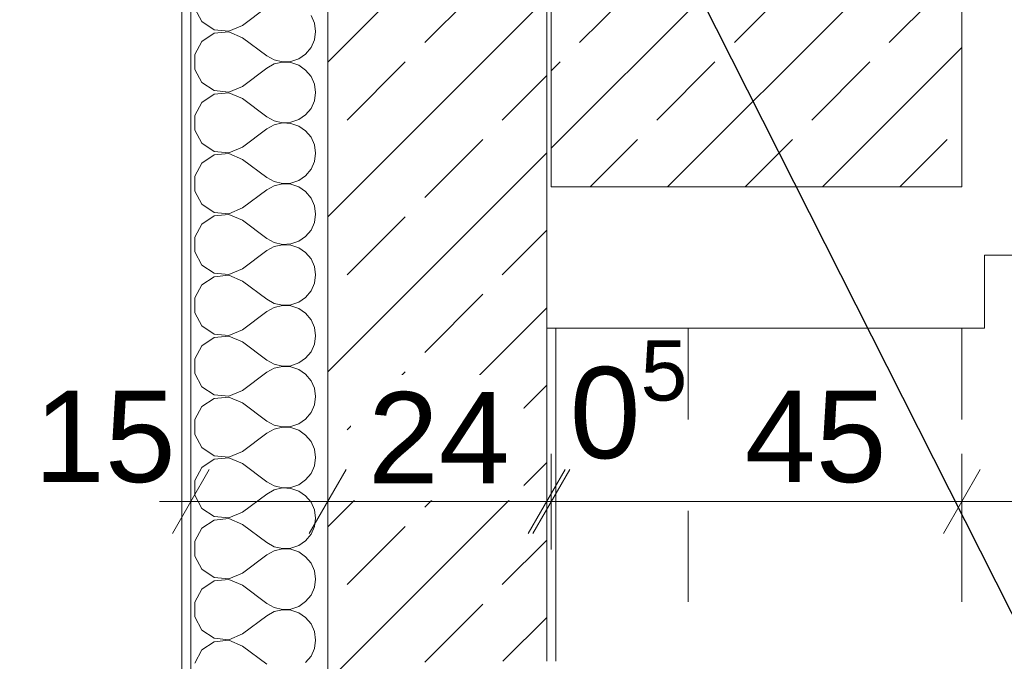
# Model space of a CAD drawing. Header units: metres. Extents: x -4 to 100, y -11 to 17.
# Tile 421 of 656: x 43.552 to 44.632, y -0.89 to -0.187. Entities that reach past the tile are written whole.
import ezdxf

# ---------------------------------------------------------------- set-up
doc = ezdxf.new("R2010")
doc.units = ezdxf.units.M
doc.header["$MEASUREMENT"] = 0
for name, pattern in [('Strichlinie doppelt', [0.546806, 0.264583, -0.105833, 0.070556, -0.105833]), ('Untersicht', [0.1, 0.075, -0.025]), ('Wipeout_Contour', [1, 0, -1])]:
    doc.linetypes.add(name, pattern=pattern)
for name, color, linetype in [('152 - Bemaßung_ Beschriftung.Ausbau', 7, 'Continuous'), ('301 - Elemente.Linie', 7, 'Continuous'), ('451 - Universal.Achsen Raster', 7, 'Continuous'), ('603 - Struktur.Bodenplatte_ Decke Roh', 7, 'Continuous'), ('604 - Struktur.Wand Aussen', 7, 'Continuous'), ('605 - Struktur.Wand Innen', 7, 'Continuous'), ('607 - Struktur.Stütze', 7, 'Continuous'), ('Neubau_152 - Bemaßung_ Beschriftung.Ausbau', 7, 'Continuous')]:
    doc.layers.add(name, color=color, linetype=linetype)
doc.styles.add('ERSTELLTER_STIL_2', font='txt')
doc.dimstyles.new('ERSTELLTER_STIL__3', dxfattribs={"dimtxt": 0.1, "dimasz": 0.0532, "dimexe": 0.18, "dimexo": 0.0625, "dimgap": 0, "dimtad": 1, "dimzin": 0, "dimdsep": 46, "dimtxsty": 'ERSTELLTER_STIL_2', "dimblk": 'ARROWHEAD_2', "dimblk1": 'ARROWHEAD_2', "dimblk2": 'ARROWHEAD_2', "dimcen": 0.09, "dimse1": 1, "dimse2": 1, "dimclrd": 7, "dimclre": 7, "dimclrt": 7, "dimazin": 0, "dimtfac": 1, "dimtdec": 4, "dimtmove": 0, "dimatfit": 3, "dimfxl": 1, "dimtolj": 1, "dimtzin": 0, "dimarcsym": 0})
doc.dimstyles.new('ERSTELLTER_STIL__5', dxfattribs={"dimtxt": 0.1, "dimasz": 0.0532, "dimexe": 0.18, "dimexo": 0.0625, "dimgap": 0, "dimtad": 1, "dimtih": 1, "dimtoh": 1, "dimzin": 0, "dimdsep": 46, "dimtxsty": 'ERSTELLTER_STIL_2', "dimblk": 'ARROWHEAD_2', "dimblk1": 'ARROWHEAD_2', "dimblk2": 'ARROWHEAD_2', "dimcen": 0.09, "dimse1": 1, "dimse2": 1, "dimclrd": 7, "dimclre": 7, "dimclrt": 7, "dimazin": 0, "dimtfac": 1, "dimtdec": 4, "dimtmove": 0, "dimatfit": 3, "dimfxl": 1, "dimtolj": 1, "dimtzin": 0, "dimarcsym": 0})
doc.dimstyles.new('ERSTELLTER_STIL__6', dxfattribs={"dimtxt": 0.1, "dimasz": 0.0532, "dimexe": 0.18, "dimexo": 0.0625, "dimgap": 0, "dimtad": 1, "dimtih": 1, "dimtoh": 1, "dimzin": 0, "dimdsep": 46, "dimtxsty": 'ERSTELLTER_STIL_2', "dimblk": 'ARROWHEAD_2', "dimblk1": 'ARROWHEAD_2', "dimblk2": 'ARROWHEAD_2', "dimcen": 0.09, "dimse1": 1, "dimse2": 1, "dimclrd": 7, "dimclre": 7, "dimclrt": 7, "dimazin": 0, "dimtfac": 1, "dimtdec": 4, "dimtmove": 2, "dimatfit": 3, "dimfxl": 1, "dimtolj": 1, "dimtzin": 0, "dimarcsym": 0})
doc.dimstyles.new('ERSTELLTER_STIL__9', dxfattribs={"dimtxt": 0.18, "dimasz": 0.02736, "dimexe": 0.18, "dimexo": 0.0625, "dimgap": 0, "dimtad": 0, "dimtih": 1, "dimtoh": 1, "dimdec": 4, "dimzin": 0, "dimdsep": 46, "dimcen": 0.09, "dimadec": 0, "dimazin": 0, "dimtfac": 1, "dimtdec": 4, "dimtmove": 0, "dimatfit": 3, "dimldrblk": 'ARROWHEAD_11', "dimfxl": 1, "dimtolj": 1, "dimtzin": 0, "dimarcsym": 0})
pattern_1 = [(45, (0, 0), (-0.0848528, 0.0848528), []), (45, (-0.04243, 0.04243), (-0.0848528, 0.0848528), [0.09, -0.03])]

# ---------------------------------------------------------------- blocks, each defined once
blk = doc.blocks.new('*X165')
at = {"layer": '604 - Struktur.Wand Aussen', "color": 7, "linetype": 'Continuous', "lineweight": 5}
for p, q in [((43.7443, -0.1748), (43.752, -0.1891)), ((43.7967, -0.1933), (43.8233, -0.1733)), ((43.8754, -0.1909), (43.8717, -0.1825)), ((43.752, -0.1891), (43.7655, -0.1981)), ((43.7817, -0.1996), (43.7967, -0.1933)), ((43.8767, -0.2), (43.8754, -0.1909)), ((43.7655, -0.2019), (43.752, -0.2109)), ((43.7655, -0.1981), (43.7817, -0.1996)), ((43.7817, -0.2004), (43.7655, -0.2019)), ((43.7967, -0.2067), (43.7817, -0.2004)), ((43.8754, -0.2091), (43.8767, -0.2)), ((43.752, -0.2109), (43.7443, -0.2252)), ((43.7967, -0.2067), (43.8233, -0.2267)), ((43.8717, -0.2175), (43.8754, -0.2091)), ((43.7443, -0.2252), (43.7443, -0.2414)), ((43.8582, -0.2298), (43.8658, -0.2246)), ((43.8658, -0.2246), (43.8717, -0.2175)), ((43.8233, -0.2267), (43.8314, -0.2311)), ((43.8314, -0.2355), (43.8233, -0.24)), ((43.8314, -0.2311), (43.8403, -0.2332)), ((43.8403, -0.2335), (43.8314, -0.2355)), ((43.8403, -0.2332), (43.8495, -0.2327)), ((43.8495, -0.2339), (43.8403, -0.2335)), ((43.8495, -0.2327), (43.8582, -0.2298)), ((43.8582, -0.2368), (43.8495, -0.2339)), ((43.8658, -0.2421), (43.8582, -0.2368)), ((43.7443, -0.2414), (43.752, -0.2558)), ((43.7967, -0.26), (43.8233, -0.24)), ((43.8717, -0.2491), (43.8658, -0.2421)), ((43.752, -0.2558), (43.7655, -0.2647)), ((43.8754, -0.2575), (43.8717, -0.2491)), ((43.8767, -0.2667), (43.8754, -0.2575)), ((43.7655, -0.2686), (43.752, -0.2776)), ((43.7655, -0.2647), (43.7817, -0.2663)), ((43.7817, -0.267), (43.7655, -0.2686)), ((43.7817, -0.2663), (43.7967, -0.26)), ((43.7967, -0.2733), (43.7817, -0.267)), ((43.8754, -0.2758), (43.8767, -0.2667)), ((43.752, -0.2776), (43.7443, -0.2919)), ((43.7967, -0.2733), (43.8233, -0.2933)), ((43.8717, -0.2842), (43.8754, -0.2758)), ((43.8582, -0.2965), (43.8658, -0.2913)), ((43.8658, -0.2913), (43.8717, -0.2842)), ((43.7443, -0.2919), (43.7443, -0.3081)), ((43.8233, -0.2933), (43.8314, -0.2978)), ((43.8314, -0.2978), (43.8403, -0.2999)), ((43.8403, -0.3001), (43.8314, -0.3022)), ((43.8403, -0.2999), (43.8495, -0.2994)), ((43.8495, -0.3006), (43.8403, -0.3001)), ((43.8495, -0.2994), (43.8582, -0.2965)), ((43.8582, -0.3035), (43.8495, -0.3006)), ((43.7443, -0.3081), (43.752, -0.3224)), ((43.7967, -0.3267), (43.8233, -0.3067)), ((43.8314, -0.3022), (43.8233, -0.3067)), ((43.8658, -0.3087), (43.8582, -0.3035)), ((43.8717, -0.3158), (43.8658, -0.3087)), ((43.752, -0.3224), (43.7655, -0.3314)), ((43.8754, -0.3242), (43.8717, -0.3158)), ((43.7655, -0.3314), (43.7817, -0.3329)), ((43.7817, -0.3337), (43.7655, -0.3352)), ((43.7817, -0.3329), (43.7967, -0.3267)), ((43.7967, -0.34), (43.7817, -0.3337)), ((43.8767, -0.3333), (43.8754, -0.3242)), ((43.8754, -0.3424), (43.8767, -0.3333)), ((43.752, -0.3442), (43.7443, -0.3585)), ((43.7655, -0.3352), (43.752, -0.3442)), ((43.7967, -0.34), (43.8233, -0.36)), ((43.8717, -0.3508), (43.8754, -0.3424)), ((43.8658, -0.3579), (43.8717, -0.3508)), ((43.7443, -0.3585), (43.7443, -0.3748)), ((43.8233, -0.36), (43.8314, -0.3644)), ((43.8314, -0.3644), (43.8403, -0.3665)), ((43.8403, -0.3668), (43.8314, -0.3689)), ((43.8403, -0.3665), (43.8495, -0.3661)), ((43.8495, -0.3672), (43.8403, -0.3668)), ((43.8495, -0.3661), (43.8582, -0.3631)), ((43.8582, -0.3631), (43.8658, -0.3579)), ((43.7443, -0.3748), (43.752, -0.3891)), ((43.7967, -0.3933), (43.8233, -0.3733)), ((43.8314, -0.3689), (43.8233, -0.3733)), ((43.8582, -0.3702), (43.8495, -0.3672)), ((43.8658, -0.3754), (43.8582, -0.3702)), ((43.8717, -0.3825), (43.8658, -0.3754)), ((43.8754, -0.3909), (43.8717, -0.3825)), ((43.752, -0.3891), (43.7655, -0.3981)), ((43.7655, -0.3981), (43.7817, -0.3996)), ((43.7817, -0.3996), (43.7967, -0.3933)), ((43.8767, -0.4), (43.8754, -0.3909)), ((43.7655, -0.4019), (43.752, -0.4109)), ((43.7817, -0.4004), (43.7655, -0.4019)), ((43.7967, -0.4067), (43.7817, -0.4004)), ((43.7967, -0.4067), (43.8233, -0.4267)), ((43.8717, -0.4175), (43.8754, -0.4091)), ((43.8754, -0.4091), (43.8767, -0.4)), ((43.752, -0.4109), (43.7443, -0.4252)), ((43.8658, -0.4246), (43.8717, -0.4175)), ((43.7443, -0.4252), (43.7443, -0.4414)), ((43.8233, -0.4267), (43.8314, -0.4311)), ((43.8314, -0.4311), (43.8403, -0.4332)), ((43.8495, -0.4327), (43.8582, -0.4298)), ((43.8582, -0.4298), (43.8658, -0.4246)), ((43.7443, -0.4414), (43.752, -0.4558)), ((43.7967, -0.46), (43.8233, -0.44)), ((43.8314, -0.4355), (43.8233, -0.44)), ((43.8403, -0.4335), (43.8314, -0.4355)), ((43.8403, -0.4332), (43.8495, -0.4327)), ((43.8495, -0.4339), (43.8403, -0.4335)), ((43.8582, -0.4368), (43.8495, -0.4339)), ((43.8658, -0.4421), (43.8582, -0.4368)), ((43.8717, -0.4491), (43.8658, -0.4421)), ((43.8754, -0.4575), (43.8717, -0.4491)), ((43.752, -0.4558), (43.7655, -0.4647)), ((43.7817, -0.4663), (43.7967, -0.46)), ((43.8767, -0.4667), (43.8754, -0.4575)), ((43.7655, -0.4686), (43.752, -0.4776)), ((43.7655, -0.4647), (43.7817, -0.4663)), ((43.7817, -0.467), (43.7655, -0.4686)), ((43.7967, -0.4733), (43.7817, -0.467)), ((43.7967, -0.4733), (43.8233, -0.4933)), ((43.8754, -0.4758), (43.8767, -0.4667)), ((43.752, -0.4776), (43.7443, -0.4919)), ((43.8658, -0.4913), (43.8717, -0.4842)), ((43.8717, -0.4842), (43.8754, -0.4758)), ((43.7443, -0.4919), (43.7443, -0.5081)), ((43.8233, -0.4933), (43.8314, -0.4978)), ((43.8582, -0.4965), (43.8658, -0.4913)), ((43.7967, -0.5267), (43.8233, -0.5067)), ((43.8314, -0.5022), (43.8233, -0.5067)), ((43.8314, -0.4978), (43.8403, -0.4999)), ((43.8403, -0.5001), (43.8314, -0.5022)), ((43.8403, -0.4999), (43.8495, -0.4994)), ((43.8495, -0.5006), (43.8403, -0.5001)), ((43.8495, -0.4994), (43.8582, -0.4965)), ((43.8582, -0.5035), (43.8495, -0.5006)), ((43.8658, -0.5087), (43.8582, -0.5035)), ((43.7443, -0.5081), (43.752, -0.5224)), ((43.8717, -0.5158), (43.8658, -0.5087)), ((43.8754, -0.5242), (43.8717, -0.5158)), ((43.752, -0.5224), (43.7655, -0.5314)), ((43.7817, -0.5329), (43.7967, -0.5267)), ((43.8767, -0.5333), (43.8754, -0.5242)), ((43.7655, -0.5352), (43.752, -0.5442)), ((43.7655, -0.5314), (43.7817, -0.5329)), ((43.7817, -0.5337), (43.7655, -0.5352)), ((43.7967, -0.54), (43.7817, -0.5337)), ((43.8754, -0.5424), (43.8767, -0.5333)), ((43.752, -0.5442), (43.7443, -0.5585)), ((43.7967, -0.54), (43.8233, -0.56)), ((43.8717, -0.5508), (43.8754, -0.5424)), ((43.7443, -0.5585), (43.7443, -0.5748)), ((43.8233, -0.56), (43.8314, -0.5644)), ((43.8582, -0.5631), (43.8658, -0.5579)), ((43.8658, -0.5579), (43.8717, -0.5508)), ((43.8314, -0.5689), (43.8233, -0.5733)), ((43.8314, -0.5644), (43.8403, -0.5665)), ((43.8403, -0.5668), (43.8314, -0.5689)), ((43.8403, -0.5665), (43.8495, -0.5661)), ((43.8495, -0.5672), (43.8403, -0.5668)), ((43.8495, -0.5661), (43.8582, -0.5631)), ((43.8582, -0.5702), (43.8495, -0.5672)), ((43.8658, -0.5754), (43.8582, -0.5702)), ((43.7443, -0.5748), (43.752, -0.5891)), ((43.7967, -0.5933), (43.8233, -0.5733)), ((43.8717, -0.5825), (43.8658, -0.5754)), ((43.8754, -0.5909), (43.8717, -0.5825)), ((43.752, -0.5891), (43.7655, -0.5981)), ((43.7817, -0.5996), (43.7967, -0.5933)), ((43.8767, -0.6), (43.8754, -0.5909)), ((43.7655, -0.6019), (43.752, -0.6109)), ((43.7655, -0.5981), (43.7817, -0.5996)), ((43.7817, -0.6004), (43.7655, -0.6019)), ((43.7967, -0.6067), (43.7817, -0.6004)), ((43.8754, -0.6091), (43.8767, -0.6)), ((43.752, -0.6109), (43.7443, -0.6252)), ((43.7967, -0.6067), (43.8233, -0.6267)), ((43.8717, -0.6175), (43.8754, -0.6091)), ((43.7443, -0.6252), (43.7443, -0.6414)), ((43.8582, -0.6298), (43.8658, -0.6246)), ((43.8658, -0.6246), (43.8717, -0.6175)), ((43.8233, -0.6267), (43.8314, -0.6311)), ((43.8314, -0.6355), (43.8233, -0.64)), ((43.8314, -0.6311), (43.8403, -0.6332)), ((43.8403, -0.6335), (43.8314, -0.6355)), ((43.8403, -0.6332), (43.8495, -0.6327)), ((43.8495, -0.6339), (43.8403, -0.6335)), ((43.8495, -0.6327), (43.8582, -0.6298)), ((43.8582, -0.6368), (43.8495, -0.6339)), ((43.7443, -0.6414), (43.752, -0.6558)), ((43.7967, -0.66), (43.8233, -0.64)), ((43.8658, -0.6421), (43.8582, -0.6368)), ((43.8717, -0.6491), (43.8658, -0.6421)), ((43.752, -0.6558), (43.7655, -0.6647)), ((43.8754, -0.6575), (43.8717, -0.6491)), ((43.8767, -0.6667), (43.8754, -0.6575)), ((43.7655, -0.6686), (43.752, -0.6776)), ((43.7655, -0.6647), (43.7817, -0.6663)), ((43.7817, -0.667), (43.7655, -0.6686)), ((43.7817, -0.6663), (43.7967, -0.66)), ((43.7967, -0.6733), (43.7817, -0.667)), ((43.8754, -0.6758), (43.8767, -0.6667)), ((43.752, -0.6776), (43.7443, -0.6919)), ((43.7967, -0.6733), (43.8233, -0.6933)), ((43.8717, -0.6842), (43.8754, -0.6758)), ((43.8658, -0.6913), (43.8717, -0.6842)), ((43.7443, -0.6919), (43.7443, -0.7081)), ((43.8233, -0.6933), (43.8314, -0.6978)), ((43.8314, -0.6978), (43.8403, -0.6999)), ((43.8403, -0.7001), (43.8314, -0.7022)), ((43.8403, -0.6999), (43.8495, -0.6994)), ((43.8495, -0.7006), (43.8403, -0.7001)), ((43.8495, -0.6994), (43.8582, -0.6965)), ((43.8582, -0.7035), (43.8495, -0.7006)), ((43.8582, -0.6965), (43.8658, -0.6913)), ((43.7443, -0.7081), (43.752, -0.7224)), ((43.7967, -0.7267), (43.8233, -0.7067)), ((43.8314, -0.7022), (43.8233, -0.7067)), ((43.8658, -0.7087), (43.8582, -0.7035)), ((43.8717, -0.7158), (43.8658, -0.7087)), ((43.752, -0.7224), (43.7655, -0.7314)), ((43.8754, -0.7242), (43.8717, -0.7158)), ((43.7655, -0.7314), (43.7817, -0.7329)), ((43.7817, -0.7337), (43.7655, -0.7352)), ((43.7817, -0.7329), (43.7967, -0.7267)), ((43.7967, -0.74), (43.7817, -0.7337)), ((43.8767, -0.7333), (43.8754, -0.7242)), ((43.8754, -0.7424), (43.8767, -0.7333)), ((43.752, -0.7442), (43.7443, -0.7585)), ((43.7655, -0.7352), (43.752, -0.7442)), ((43.7967, -0.74), (43.8233, -0.76)), ((43.8717, -0.7508), (43.8754, -0.7424)), ((43.8658, -0.7579), (43.8717, -0.7508)), ((43.7443, -0.7585), (43.7443, -0.7748)), ((43.8233, -0.76), (43.8314, -0.7644)), ((43.8314, -0.7644), (43.8403, -0.7665)), ((43.8403, -0.7665), (43.8495, -0.7661)), ((43.8495, -0.7661), (43.8582, -0.7631)), ((43.8582, -0.7631), (43.8658, -0.7579)), ((43.7443, -0.7748), (43.752, -0.7891)), ((43.7967, -0.7933), (43.8233, -0.7733)), ((43.8314, -0.7689), (43.8233, -0.7733)), ((43.8403, -0.7668), (43.8314, -0.7689)), ((43.8495, -0.7672), (43.8403, -0.7668)), ((43.8582, -0.7702), (43.8495, -0.7672)), ((43.8658, -0.7754), (43.8582, -0.7702)), ((43.8717, -0.7825), (43.8658, -0.7754)), ((43.8754, -0.7909), (43.8717, -0.7825)), ((43.752, -0.7891), (43.7655, -0.7981)), ((43.7655, -0.7981), (43.7817, -0.7996)), ((43.7817, -0.7996), (43.7967, -0.7933)), ((43.8767, -0.8), (43.8754, -0.7909)), ((43.7655, -0.8019), (43.752, -0.8109)), ((43.7817, -0.8004), (43.7655, -0.8019)), ((43.7967, -0.8067), (43.7817, -0.8004)), ((43.7967, -0.8067), (43.8233, -0.8267)), ((43.8717, -0.8175), (43.8754, -0.8091)), ((43.8754, -0.8091), (43.8767, -0.8)), ((43.752, -0.8109), (43.7443, -0.8252)), ((43.8658, -0.8246), (43.8717, -0.8175)), ((43.7443, -0.8252), (43.7443, -0.8414)), ((43.8233, -0.8267), (43.8314, -0.8311)), ((43.8495, -0.8327), (43.8582, -0.8298)), ((43.8582, -0.8298), (43.8658, -0.8246)), ((43.7443, -0.8414), (43.752, -0.8558)), ((43.7967, -0.86), (43.8233, -0.84)), ((43.8314, -0.8355), (43.8233, -0.84)), ((43.8314, -0.8311), (43.8403, -0.8332)), ((43.8403, -0.8335), (43.8314, -0.8355)), ((43.8403, -0.8332), (43.8495, -0.8327)), ((43.8495, -0.8339), (43.8403, -0.8335)), ((43.8582, -0.8368), (43.8495, -0.8339)), ((43.8658, -0.8421), (43.8582, -0.8368)), ((43.8717, -0.8491), (43.8658, -0.8421)), ((43.8754, -0.8575), (43.8717, -0.8491)), ((43.752, -0.8558), (43.7655, -0.8647)), ((43.7817, -0.8663), (43.7967, -0.86)), ((43.8767, -0.8667), (43.8754, -0.8575)), ((43.7655, -0.8686), (43.752, -0.8776)), ((43.7655, -0.8647), (43.7817, -0.8663)), ((43.7817, -0.867), (43.7655, -0.8686)), ((43.7967, -0.8733), (43.7817, -0.867)), ((43.7967, -0.8733), (43.8233, -0.8933)), ((43.8754, -0.8758), (43.8767, -0.8667)), ((43.752, -0.8776), (43.7443, -0.8919)), ((43.8658, -0.8913), (43.8717, -0.8842)), ((43.8717, -0.8842), (43.8754, -0.8758))]:
    blk.add_line(p, q, dxfattribs=at)
blk = doc.blocks.new('ARROWHEAD_11')
at = {"color": 0, "linetype": 'Continuous', "lineweight": 0}
blk.add_line((0, 0), (-1, 0), dxfattribs=at)
at = {"color": 0, "linetype": 'Continuous', "lineweight": 0, "const_width": 0.25, "flags": 128}
blk.add_lwpolyline([(-0.125, 0, 1), (0.125, 0, 1)], format="xyb", close=True, dxfattribs=at)
blk = doc.blocks.new('*D466')
at = {"layer": '152 - Bemaßung_ Beschriftung.Ausbau', "color": 7, "linetype": 'Continuous', "lineweight": 5}
for p, q in [((43.14, -4.1125), (43.14, -4.0075)), ((41.9602, -4.025), (41.9198, -4.095)), ((43.1602, -4.025), (43.1198, -4.095)), ((41.94, -4.06), (43.14, -4.06)), ((43.14, -4.06), (43.74, -4.06))]:
    blk.add_line(p, q, dxfattribs=at)
at = {"layer": '152 - Bemaßung_ Beschriftung.Ausbau', "color": 7, "lineweight": 5, "char_height": 0.1, "attachment_point": 7, "style": 'ERSTELLTER_STIL_2'}
for s, insert in [('\\A1;{\\pql;\\fArial|b0|i0|c0|p38;1,20}', (42.407, -4.04)), ('\\A1;{\\pql;\\fArial|b0|i0|c0|p38;2,01}', (42.407, -4.18))]:
    blk.add_mtext(s, dxfattribs=dict(at, insert=insert))
blk = doc.blocks.new('ARROWHEAD_2')
at = {"color": 0, "linetype": 'Continuous', "lineweight": 0}
for p, q in [((-0.378, -0.655), (0.378, 0.655)), ((0, 0), (-1, 0))]:
    blk.add_line(p, q, dxfattribs=at)
blk = doc.blocks.new('*D467')
at = {"layer": '152 - Bemaßung_ Beschriftung.Ausbau', "color": 7, "linetype": 'Continuous', "lineweight": 5}
for p, q in [((43.74, -4.1125), (43.74, -4.0075)), ((43.1602, -4.025), (43.1198, -4.095)), ((43.7602, -4.025), (43.7198, -4.095)), ((43.14, -4.06), (43.74, -4.06)), ((43.74, -4.06), (53.1225, -4.06))]:
    blk.add_line(p, q, dxfattribs=at)
at = {"layer": '152 - Bemaßung_ Beschriftung.Ausbau', "color": 7, "lineweight": 5, "insert": (43.3641, -4.04), "char_height": 0.1, "attachment_point": 7, "style": 'ERSTELLTER_STIL_2'}
blk.add_mtext('\\A1;{\\pql;\\fArial|b0|i0|c0|p38;60}', dxfattribs=at)
blk = doc.blocks.new('*D468')
at = {"layer": '152 - Bemaßung_ Beschriftung.Ausbau', "color": 7, "linetype": 'Continuous', "lineweight": 5}
for p, q in [((53.1225, -4.1125), (53.1225, -4.0075)), ((43.7602, -4.025), (43.7198, -4.095)), ((53.1427, -4.025), (53.1023, -4.095)), ((43.74, -4.06), (53.1225, -4.06)), ((53.1225, -4.06), (55.15, -4.06))]:
    blk.add_line(p, q, dxfattribs=at)
at = {"layer": '152 - Bemaßung_ Beschriftung.Ausbau', "color": 7, "lineweight": 5, "insert": (48.2481, -4.0594), "char_height": 0.1, "attachment_point": 7, "style": 'ERSTELLTER_STIL_2'}
blk.add_mtext('\\A1;{\\pql;\\fArial|b0|i0|c0|p38;9,38\\fArial|b0|i0|c0|p38;\\A1{\\H.66x;\\S25^  ;}}', dxfattribs=at)
blk = doc.blocks.new('*D502')
at = {"layer": '152 - Bemaßung_ Beschriftung.Ausbau', "color": 7, "linetype": 'Continuous', "lineweight": 5}
for p, q in [((43.545, -4.6125), (43.545, -4.5075)), ((40.4602, -4.525), (40.4198, -4.595)), ((43.5652, -4.525), (43.5248, -4.595)), ((40.44, -4.56), (43.545, -4.56)), ((43.545, -4.56), (43.62, -4.56))]:
    blk.add_line(p, q, dxfattribs=at)
at = {"layer": '152 - Bemaßung_ Beschriftung.Ausbau', "color": 7, "lineweight": 5, "char_height": 0.1, "attachment_point": 7, "style": 'ERSTELLTER_STIL_2'}
for s, insert in [('\\A1;{\\pql;\\fArial|b0|i0|c0|p38;7\\fArial|b0|i0|c0|p38;\\A1{\\H.66x;\\S5^  ;}}', (40.4603, -4.5411)), ('\\A1;{\\pql;\\fArial|b0|i0|c0|p38;7\\fArial|b0|i0|c0|p38;\\A1{\\H.66x;\\S5^  ;}}', (43.3988, -4.5411)), ('\\A1;{\\pql;\\fArial|b0|i0|c0|p38;3,10\\fArial|b0|i0|c0|p38;\\A1{\\H.66x;\\S5^  ;}}', (41.8344, -4.5594))]:
    blk.add_mtext(s, dxfattribs=dict(at, insert=insert))
blk = doc.blocks.new('*D503')
at = {"layer": '152 - Bemaßung_ Beschriftung.Ausbau', "color": 7, "linetype": 'Continuous', "lineweight": 5}
for p, q in [((43.62, -4.6125), (43.62, -4.5075)), ((43.5652, -4.525), (43.5248, -4.595)), ((43.6402, -4.525), (43.5998, -4.595)), ((43.545, -4.56), (43.62, -4.56)), ((43.62, -4.56), (43.865, -4.56))]:
    blk.add_line(p, q, dxfattribs=at)
blk = doc.blocks.new('*D504')
at = {"layer": '152 - Bemaßung_ Beschriftung.Ausbau', "color": 7, "linetype": 'Continuous', "lineweight": 5}
for p, q in [((43.865, -4.6125), (43.865, -4.5075)), ((43.6402, -4.525), (43.5998, -4.595)), ((43.8852, -4.525), (43.8448, -4.595)), ((43.62, -4.56), (43.865, -4.56)), ((43.865, -4.56), (43.965, -4.56))]:
    blk.add_line(p, q, dxfattribs=at)
at = {"layer": '152 - Bemaßung_ Beschriftung.Ausbau', "color": 7, "lineweight": 5, "insert": (43.6416, -4.5411), "char_height": 0.1, "attachment_point": 7, "style": 'ERSTELLTER_STIL_2'}
blk.add_mtext('\\A1;{\\pql;\\fArial|b0|i0|c0|p38;24\\fArial|b0|i0|c0|p38;\\A1{\\H.66x;\\S5^  ;}}', dxfattribs=at)
blk = doc.blocks.new('*D505')
at = {"layer": '152 - Bemaßung_ Beschriftung.Ausbau', "color": 7, "linetype": 'Continuous', "lineweight": 5}
for p, q in [((43.965, -4.6125), (43.965, -4.5075)), ((43.8852, -4.525), (43.8448, -4.595)), ((43.9852, -4.525), (43.9448, -4.595)), ((43.865, -4.56), (43.965, -4.56)), ((43.965, -4.56), (47.16, -4.56))]:
    blk.add_line(p, q, dxfattribs=at)
blk = doc.blocks.new('*D506')
at = {"layer": '152 - Bemaßung_ Beschriftung.Ausbau', "color": 7, "linetype": 'Continuous', "lineweight": 5}
for p, q in [((47.16, -4.6125), (47.16, -4.5075)), ((43.9852, -4.525), (43.9448, -4.595)), ((47.1802, -4.525), (47.1398, -4.595)), ((43.965, -4.56), (47.16, -4.56)), ((47.16, -4.56), (47.315, -4.56))]:
    blk.add_line(p, q, dxfattribs=at)
at = {"layer": '152 - Bemaßung_ Beschriftung.Ausbau', "color": 7, "lineweight": 5, "char_height": 0.1, "attachment_point": 7, "style": 'ERSTELLTER_STIL_2'}
for s, insert in [('\\A1;{\\pql;\\fArial|b0|i0|c0|p38;15\\fArial|b0|i0|c0|p38;\\A1{\\H.66x;\\S5^  ;}}', (46.9379, -4.5416)), ('\\A1;{\\pql;\\fArial|b0|i0|c0|p38;3,19\\fArial|b0|i0|c0|p38;\\A1{\\H.66x;\\S5^  ;}}', (45.3794, -4.5594)), ('\\A1;{\\pql;\\fArial|b0|i0|c0|p38;10}', (43.9852, -4.54))]:
    blk.add_mtext(s, dxfattribs=dict(at, insert=insert))
blk = doc.blocks.new('*D543')
at = {"layer": '152 - Bemaßung_ Beschriftung.Ausbau', "color": 7, "linetype": 'Continuous', "lineweight": 5}
for p, q in [((40.28, -5.1125), (40.28, -5.0075)), ((40.0002, -5.025), (39.9598, -5.095)), ((40.3002, -5.025), (40.2598, -5.095)), ((39.98, -5.06), (40.28, -5.06)), ((40.28, -5.06), (43.58, -5.06))]:
    blk.add_line(p, q, dxfattribs=at)
at = {"layer": '152 - Bemaßung_ Beschriftung.Ausbau', "color": 7, "lineweight": 5, "insert": (40.0541, -5.04), "char_height": 0.1, "attachment_point": 7, "style": 'ERSTELLTER_STIL_2'}
blk.add_mtext('\\A1;{\\pql;\\fArial|b0|i0|c0|p38;30}', dxfattribs=at)
blk = doc.blocks.new('*D544')
at = {"layer": '152 - Bemaßung_ Beschriftung.Ausbau', "color": 7, "linetype": 'Continuous', "lineweight": 5}
for p, q in [((43.58, -5.1125), (43.58, -5.0075)), ((40.3002, -5.025), (40.2598, -5.095)), ((43.6002, -5.025), (43.5598, -5.095)), ((40.28, -5.06), (43.58, -5.06)), ((43.58, -5.06), (43.88, -5.06))]:
    blk.add_line(p, q, dxfattribs=at)
at = {"layer": '152 - Bemaßung_ Beschriftung.Ausbau', "color": 7, "lineweight": 5, "insert": (41.797, -5.04), "char_height": 0.1, "attachment_point": 7, "style": 'ERSTELLTER_STIL_2'}
blk.add_mtext('\\A1;{\\pql;\\fArial|b0|i0|c0|p38;3,30}', dxfattribs=at)
blk = doc.blocks.new('*D545')
at = {"layer": '152 - Bemaßung_ Beschriftung.Ausbau', "color": 7, "linetype": 'Continuous', "lineweight": 5}
for p, q in [((43.88, -5.1125), (43.88, -5.0075)), ((43.6002, -5.025), (43.5598, -5.095)), ((43.9002, -5.025), (43.8598, -5.095)), ((43.58, -5.06), (43.88, -5.06)), ((43.88, -5.06), (47.18, -5.06))]:
    blk.add_line(p, q, dxfattribs=at)
at = {"layer": '152 - Bemaßung_ Beschriftung.Ausbau', "color": 7, "lineweight": 5, "insert": (43.6541, -5.04), "char_height": 0.1, "attachment_point": 7, "style": 'ERSTELLTER_STIL_2'}
blk.add_mtext('\\A1;{\\pql;\\fArial|b0|i0|c0|p38;30}', dxfattribs=at)
blk = doc.blocks.new('*D546')
at = {"layer": '152 - Bemaßung_ Beschriftung.Ausbau', "color": 7, "linetype": 'Continuous', "lineweight": 5}
for p, q in [((47.18, -5.1125), (47.18, -5.0075)), ((43.9002, -5.025), (43.8598, -5.095)), ((47.2002, -5.025), (47.1598, -5.095)), ((43.88, -5.06), (47.18, -5.06)), ((47.18, -5.06), (47.48, -5.06))]:
    blk.add_line(p, q, dxfattribs=at)
at = {"layer": '152 - Bemaßung_ Beschriftung.Ausbau', "color": 7, "lineweight": 5, "insert": (45.397, -5.04), "char_height": 0.1, "attachment_point": 7, "style": 'ERSTELLTER_STIL_2'}
blk.add_mtext('\\A1;{\\pql;\\fArial|b0|i0|c0|p38;3,30}', dxfattribs=at)
blk = doc.blocks.new('*D562')
at = {"layer": '152 - Bemaßung_ Beschriftung.Ausbau', "color": 7, "linetype": 'Continuous', "lineweight": 5}
for p, q in [((-0.165, -6.1125), (-0.165, -6.0075)), ((62.425, -6.1125), (62.425, -6.0075)), ((-0.1448, -6.025), (-0.1852, -6.095)), ((62.4048, -6.095), (62.4452, -6.025)), ((-0.1992, -6.06), (-0.165, -6.06)), ((-0.165, -6.06), (62.425, -6.06)), ((62.425, -6.06), (62.4593, -6.06))]:
    blk.add_line(p, q, dxfattribs=at)
at = {"layer": '152 - Bemaßung_ Beschriftung.Ausbau', "color": 7, "lineweight": 5, "insert": (30.959, -6.04), "char_height": 0.1, "attachment_point": 7, "style": 'ERSTELLTER_STIL_2'}
blk.add_mtext('\\A1;{\\pql;\\fArial|b0|i0|c0|p38;62,59}', dxfattribs=at)
blk = doc.blocks.new('*D711')
at = {"layer": '152 - Bemaßung_ Beschriftung.Ausbau', "color": 7, "linetype": 'Continuous', "lineweight": 5}
for p, q in [((45.7453, -0.0498), (45.8153, -0.0902)), ((45.8328, -0.07), (45.7278, -0.07)), ((45.7803, -0.37), (45.7803, -0.07)), ((45.7453, -0.3498), (45.8153, -0.3902)), ((45.8328, -0.37), (45.7278, -0.37)), ((45.7803, -0.4042), (45.7803, -0.37))]:
    blk.add_line(p, q, dxfattribs=at)
at = {"layer": '152 - Bemaßung_ Beschriftung.Ausbau', "color": 7, "lineweight": 5, "char_height": 0.1, "attachment_point": 7, "rotation": 90, "style": 'ERSTELLTER_STIL_2'}
for s, insert in [('\\A1;{\\pql;\\fArial|b0|i0|c0|p38;7\\fArial|b0|i0|c0|p38;\\A1{\\H.66x;\\S5^  ;}}', (45.649, -0.0839)), ('\\A1;{\\pql;\\fArial|b0|i0|c0|p38;30}', (45.7603, -0.2959))]:
    blk.add_mtext(s, dxfattribs=dict(at, insert=insert))
at = {"color": 254, "linetype": 'Wipeout_Contour', "lineweight": 0, "ltscale": 182.403055}
blk.add_wipeout([(45.6694, -0.1053), (45.6694, 0.0635), (45.5265, 0.0635), (45.5265, -0.1053)], dxfattribs=at).dxf.layer = '152 - Bemaßung_ Beschriftung.Ausbau'
blk = doc.blocks.new('*D747')
at = {"layer": '152 - Bemaßung_ Beschriftung.Ausbau', "color": 7, "linetype": 'Continuous', "lineweight": 5}
for p, q in [((-0.165, -5.6125), (-0.165, -5.5075)), ((43.74, -5.6125), (43.74, -5.5075)), ((-0.1448, -5.525), (-0.1852, -5.595)), ((43.7602, -5.525), (43.7198, -5.595)), ((-0.1992, -5.56), (-0.165, -5.56)), ((-0.165, -5.56), (43.74, -5.56)), ((43.74, -5.56), (43.89, -5.56))]:
    blk.add_line(p, q, dxfattribs=at)
at = {"layer": '152 - Bemaßung_ Beschriftung.Ausbau', "color": 7, "lineweight": 5, "char_height": 0.1, "attachment_point": 7, "style": 'ERSTELLTER_STIL_2'}
for s, insert in [('\\A1;{\\pql;\\fArial|b0|i0|c0|p38;43,90\\fArial|b0|i0|c0|p38;\\A1{\\H.66x;\\S5^  ;}}', (21.5915, -5.5594)), ('\\A1;{\\pql;\\fArial|b0|i0|c0|p38;15}', (43.7399, -5.5505))]:
    blk.add_mtext(s, dxfattribs=dict(at, insert=insert))
blk = doc.blocks.new('*D748')
at = {"layer": '152 - Bemaßung_ Beschriftung.Ausbau', "color": 7, "linetype": 'Continuous', "lineweight": 5}
for p, q in [((43.89, -5.6125), (43.89, -5.5075)), ((43.7602, -5.525), (43.7198, -5.595)), ((43.9102, -5.525), (43.8698, -5.595)), ((43.74, -5.56), (43.89, -5.56)), ((43.89, -5.56), (44.13, -5.56))]:
    blk.add_line(p, q, dxfattribs=at)
blk = doc.blocks.new('*D749')
at = {"layer": '152 - Bemaßung_ Beschriftung.Ausbau', "color": 7, "linetype": 'Continuous', "lineweight": 5}
for p, q in [((44.13, -5.6125), (44.13, -5.5075)), ((43.9102, -5.525), (43.8698, -5.595)), ((44.1502, -5.525), (44.1098, -5.595)), ((43.89, -5.56), (44.13, -5.56)), ((44.13, -5.56), (52.1, -5.56))]:
    blk.add_line(p, q, dxfattribs=at)
at = {"layer": '152 - Bemaßung_ Beschriftung.Ausbau', "color": 7, "lineweight": 5, "insert": (43.9341, -5.54), "char_height": 0.1, "attachment_point": 7, "style": 'ERSTELLTER_STIL_2'}
blk.add_mtext('\\A1;{\\pql;\\fArial|b0|i0|c0|p38;24}', dxfattribs=at)
blk = doc.blocks.new('*D750')
at = {"layer": '152 - Bemaßung_ Beschriftung.Ausbau', "color": 7, "linetype": 'Continuous', "lineweight": 5}
for p, q in [((52.1, -5.6125), (52.1, -5.5075)), ((44.1502, -5.525), (44.1098, -5.595)), ((52.1202, -5.525), (52.0798, -5.595)), ((44.13, -5.56), (52.1, -5.56)), ((52.1, -5.56), (52.285, -5.56))]:
    blk.add_line(p, q, dxfattribs=at)
at = {"layer": '152 - Bemaßung_ Beschriftung.Ausbau', "color": 7, "lineweight": 5, "char_height": 0.1, "attachment_point": 7, "style": 'ERSTELLTER_STIL_2'}
for s, insert in [('\\A1;{\\pql;\\fArial|b0|i0|c0|p38;18\\fArial|b0|i0|c0|p38;\\A1{\\H.66x;\\S5^  ;}}', (52.0931, -5.5521)), ('\\A1;{\\pql;\\fArial|b0|i0|c0|p38;7,97}', (47.982, -5.54))]:
    blk.add_mtext(s, dxfattribs=dict(at, insert=insert))
blk = doc.blocks.new('*D756')
at = {"layer": '152 - Bemaßung_ Beschriftung.Ausbau', "color": 7, "linetype": 'Continuous', "lineweight": 5}
for p, q in [((43.74, -0.7675), (43.74, -0.6625)), ((43.89, -0.7675), (43.89, -0.6625)), ((43.7602, -0.68), (43.7198, -0.75)), ((43.9102, -0.68), (43.8698, -0.75)), ((43.7058, -0.715), (43.74, -0.715)), ((43.74, -0.715), (43.89, -0.715))]:
    blk.add_line(p, q, dxfattribs=at)
at = {"layer": '152 - Bemaßung_ Beschriftung.Ausbau', "color": 7, "lineweight": 5, "insert": (43.568, -0.695), "char_height": 0.1, "attachment_point": 7, "style": 'ERSTELLTER_STIL_2'}
blk.add_mtext('\\A1;{\\pql;\\fArial|b0|i0|c0|p38;15}', dxfattribs=at)
blk = doc.blocks.new('*D757')
at = {"layer": '152 - Bemaßung_ Beschriftung.Ausbau', "color": 7, "linetype": 'Continuous', "lineweight": 5}
for p, q in [((43.89, -0.7675), (43.89, -0.6625)), ((44.13, -0.7675), (44.13, -0.6625)), ((43.9102, -0.68), (43.8698, -0.75)), ((44.1098, -0.75), (44.1502, -0.68)), ((44.1552, -0.68), (44.1148, -0.75)), ((43.89, -0.715), (44.13, -0.715))]:
    blk.add_line(p, q, dxfattribs=at)
at = {"color": 254, "linetype": 'Wipeout_Contour', "lineweight": 0, "ltscale": 176.070591}
blk.add_wipeout([(43.9154, -0.7138), (44.1046, -0.7138), (44.1046, -0.5763), (43.9154, -0.5763)], dxfattribs=at).dxf.layer = '152 - Bemaßung_ Beschriftung.Ausbau'
at = {"layer": '152 - Bemaßung_ Beschriftung.Ausbau', "color": 7, "lineweight": 5, "insert": (43.9341, -0.695), "char_height": 0.1, "attachment_point": 7, "style": 'ERSTELLTER_STIL_2'}
blk.add_mtext('\\A1;{\\pql;\\fArial|b0|i0|c0|p38;24}', dxfattribs=at)
blk = doc.blocks.new('*D758')
at = {"layer": '152 - Bemaßung_ Beschriftung.Ausbau', "color": 7, "linetype": 'Continuous', "lineweight": 5}
for p, q in [((44.13, -0.7675), (44.13, -0.6625)), ((44.135, -0.7675), (44.135, -0.6625)), ((44.1098, -0.75), (44.1502, -0.68)), ((44.1552, -0.68), (44.1148, -0.75)), ((44.13, -0.715), (44.135, -0.715))]:
    blk.add_line(p, q, dxfattribs=at)
blk = doc.blocks.new('*D759')
at = {"layer": '152 - Bemaßung_ Beschriftung.Ausbau', "color": 7, "linetype": 'Continuous', "lineweight": 5}
for p, q in [((44.135, -0.7675), (44.135, -0.6625)), ((44.585, -0.7675), (44.585, -0.6625)), ((44.1098, -0.75), (44.1502, -0.68)), ((44.1552, -0.68), (44.1148, -0.75)), ((44.6052, -0.68), (44.5648, -0.75)), ((44.135, -0.715), (44.585, -0.715))]:
    blk.add_line(p, q, dxfattribs=at)
at = {"layer": '152 - Bemaßung_ Beschriftung.Ausbau', "color": 7, "lineweight": 5, "char_height": 0.1, "attachment_point": 7, "style": 'ERSTELLTER_STIL_2'}
for s, insert in [('\\A1;{\\pql;\\fArial|b0|i0|c0|p38;0\\fArial|b0|i0|c0|p38;\\A1{\\H.66x;\\S5^  ;}}', (44.1552, -0.6967)), ('\\A1;{\\pql;\\fArial|b0|i0|c0|p38;45}', (44.3471, -0.695))]:
    blk.add_mtext(s, dxfattribs=dict(at, insert=insert))
blk = doc.blocks.new('*D760')
at = {"layer": '152 - Bemaßung_ Beschriftung.Ausbau', "color": 7, "linetype": 'Continuous', "lineweight": 5}
for p, q in [((44.585, -0.7675), (44.585, -0.6625)), ((51.485, -0.7675), (51.485, -0.6625)), ((44.6052, -0.68), (44.5648, -0.75)), ((51.5052, -0.68), (51.4648, -0.75)), ((44.585, -0.715), (51.485, -0.715))]:
    blk.add_line(p, q, dxfattribs=at)
at = {"layer": '152 - Bemaßung_ Beschriftung.Ausbau', "color": 7, "lineweight": 5, "insert": (47.902, -0.695), "char_height": 0.1, "attachment_point": 7, "style": 'ERSTELLTER_STIL_2'}
blk.add_mtext('\\A1;{\\pql;\\fArial|b0|i0|c0|p38;6,90}', dxfattribs=at)

msp = doc.modelspace()

# ---------------------------------------------------------------- hatches: boundary and pattern name
at = {"layer": '604 - Struktur.Wand Aussen', "linetype": 'Continuous', "lineweight": 0, "true_color": 0x000000}
h = msp.add_hatch(dxfattribs=at)
h.set_pattern_fill('Beton__Stahlbeton_0001', color=18, style=0, pattern_type=2)
h.set_pattern_definition(pattern_1)
h.paths.add_polyline_path([(44.13, 0.005), (43.89, 0.005), (43.89, -0.95), (44.01, -0.95), (44.01, -0.89), (44.08, -0.89), (44.13, -0.89)])
h = msp.add_hatch(dxfattribs=at)
h.set_pattern_fill('Verputz_0001', color=18, style=0, pattern_type=2)
h.set_pattern_definition([(0, (0, 0), (0, 0.08660254), [0, -0.05]), (0, (0.025, 0.0433), (0, 0.08660254), [0, -0.05])])
h.paths.add_polyline_path([(43.73, -0.155), (43.73, -0.98), (43.74, -0.98), (43.74, -0.155)])
h = msp.add_hatch(dxfattribs=at)
h.set_pattern_fill('Gips_0001', color=18, style=0, pattern_type=2)
h.set_pattern_definition([(45, (0, 0), (-0.01767767, 0.01767767), [0, -0.025])])
h.paths.add_polyline_path([(44.14, -0.525), (44.13, -0.525), (44.13, -0.89), (44.14, -0.89)])
at = {"layer": '607 - Struktur.Stütze', "linetype": 'Continuous', "lineweight": 0, "true_color": 0x000000}
h = msp.add_hatch(dxfattribs=at)
h.set_pattern_fill('Beton__Stahlbeton_0001', color=18, style=0, pattern_type=2)
h.set_pattern_definition(pattern_1)
h.paths.add_polyline_path([(44.585, -0.37), (44.585, -0.07), (44.135, -0.07), (44.135, -0.37)])

# ---------------------------------------------------------------- linework, layer by layer
at = {"layer": '301 - Elemente.Linie', "color": 7, "linetype": 'Untersicht', "lineweight": 13}
for p, q in [((44.285, -0.525), (44.285, -3.31)), ((44.585, -0.525), (44.585, -3.31))]:
    msp.add_line(p, q, dxfattribs=at)
at = {"layer": '451 - Universal.Achsen Raster', "color": 160, "linetype": 'Strichlinie doppelt', "lineweight": 9, "true_color": 0x3232ff}
msp.add_line((43.73, -10.585), (43.73, 16.355), dxfattribs=at)
at = {"layer": '603 - Struktur.Bodenplatte_ Decke Roh', "color": 7, "linetype": 'Continuous', "lineweight": 18, "flags": 128}
msp.add_lwpolyline([(43.89, 0.005), (43.89, -3.31)], dxfattribs=at)
at = {"layer": '604 - Struktur.Wand Aussen', "color": 7, "linetype": 'Continuous', "lineweight": 13}
for p, q in [((43.89, -0.005), (43.89, -0.95)), ((44.13, -0.075), (44.13, -0.525)), ((44.13, -0.075), (44.13, -0.525)), ((44.13, -0.89), (44.13, -0.525))]:
    msp.add_line(p, q, dxfattribs=at)
at = {"layer": '604 - Struktur.Wand Aussen', "color": 7, "linetype": 'Continuous', "lineweight": 5}
msp.add_line((43.74, -0.155), (43.74, -0.95), dxfattribs=at)
at = {"layer": '604 - Struktur.Wand Aussen', "color": 7, "linetype": 'Continuous', "lineweight": 18}
msp.add_line((44.13, -0.525), (44.14, -0.525), dxfattribs=at)
msp.add_line((44.13, -0.525), (44.14, -0.525), dxfattribs=at)
at = {"layer": '604 - Struktur.Wand Aussen', "color": 7, "linetype": 'Continuous', "lineweight": 5, "flags": 128}
for points in [[(43.73, -0.155), (43.73, -0.98)], [(44.14, -0.89), (44.14, -0.525)]]:
    msp.add_lwpolyline(points, dxfattribs=at)
at = {"layer": '605 - Struktur.Wand Innen', "color": 7, "linetype": 'Continuous', "lineweight": 18, "flags": 128}
for points in [[(44.13, -0.445), (44.13, -0.075)], [(44.61, -0.525), (44.61, -0.445)], [(44.61, -0.445), (51.485, -0.445)], [(44.14, -0.525), (44.61, -0.525)]]:
    msp.add_lwpolyline(points, dxfattribs=at)
at = {"layer": '607 - Struktur.Stütze', "color": 7, "linetype": 'Continuous', "lineweight": 13, "flags": 128}
msp.add_lwpolyline([(44.585, -0.37), (44.585, -0.07), (44.135, -0.07), (44.135, -0.37)], close=True, dxfattribs=at)

# ---------------------------------------------------------------- block references
at = {"layer": '604 - Struktur.Wand Aussen', "color": 7, "lineweight": 18}
msp.add_blockref('*X165', (0, 0), dxfattribs=at)

# ---------------------------------------------------------------- dimensions: what is measured, and where the dimension line sits
at = {"layer": '152 - Bemaßung_ Beschriftung.Ausbau', "color": 7, "linetype": 'Continuous', "lineweight": 5}
for base, p1, p2, dimstyle, picture, middle in [((43.8649895, -4.56), (43.619989, 0.7099823), (43.8649895, 2.2524903), 'ERSTELLTER_STIL__5', '*D504', (43.8528555, -4.49)), ((43.965, -4.56), (43.865, 2.2525), (43.965, 0.255), 'ERSTELLTER_STIL__5', '*D505', (44.0615, -4.49)), ((47.15998, -4.56), (43.96499, 0.255), (47.15998, 1.79499), 'ERSTELLTER_STIL__5', '*D506', (45.64431, -4.49)), ((43.619989, -4.56), (43.5449891, 0.255), (43.619989, 0.7099823), 'ERSTELLTER_STIL__5', '*D503', (43.5719651, -4.49)), ((40.28, -5.06), (39.98, 0.7), (40.28, 0.7), 'ERSTELLTER_STIL__5', '*D543', (40.1303, -4.99)), ((43.58, -5.06), (40.28, 0.7), (43.58, 0.7), 'ERSTELLTER_STIL__5', '*D544', (41.9268, -4.99)), ((43.88, -5.06), (43.58, 0.7), (43.88, 0.7), 'ERSTELLTER_STIL__5', '*D545', (43.7303, -4.99)), ((47.18, -5.06), (43.88, 0.7), (47.18, 0.7), 'ERSTELLTER_STIL__5', '*D546', (45.5268, -4.99)), ((43.54499, -4.56), (40.44003, 0.255), (43.54499, 0.255), 'ERSTELLTER_STIL__5', '*D502', (42.09938, -4.49)), ((53.1225, -4.06), (43.74, -0.145), (53.1225, 0.235), 'ERSTELLTER_STIL__5', '*D468', (48.5512, -3.99)), ((43.14, -4.06), (41.94, 0.125), (43.14, 0.125), 'ERSTELLTER_STIL__5', '*D466', (42.5369, -3.99)), ((43.74, -4.06), (43.14, 0.125), (43.74, -0.145), 'ERSTELLTER_STIL__5', '*D467', (43.4403, -3.99)), ((43.89, -5.56), (43.74, -0.145), (43.89, 0.005), 'ERSTELLTER_STIL__6', '*D748', (43.8161, -5.5005)), ((62.425, -6.06), (-0.165, -0.145), (62.425, -0.145), 'ERSTELLTER_STIL__5', '*D562', (31.127, -5.99)), ((43.7400000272, -5.5599999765), (-0.165, -0.145), (43.7400000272, -0.145), 'ERSTELLTER_STIL__5', '*D747', (21.8945452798, -5.4899999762))]:
    dim = msp.add_linear_dim(base=base, p1=p1, p2=p2, angle=0, dimstyle=dimstyle, dxfattribs=at)
    dim.commit()
    dim.dimension.update_dxf_attribs({"geometry": picture, "text_midpoint": middle, "dimtype": 160})
dim = msp.add_linear_dim(base=(43.89, -0.715), p1=(43.74, -0.145), p2=(43.89, 0.005), dimstyle='ERSTELLTER_STIL__5', dxfattribs=at)
dim.commit()
dim.dimension.update_dxf_attribs({"geometry": '*D756', "text_midpoint": (43.6442, -0.645), "dimtype": 160})

# ---------------------------------------------------------------- leaders
at = {"layer": 'Neubau_152 - Bemaßung_ Beschriftung.Ausbau', "color": 1, "linetype": 'Continuous', "lineweight": 13, "annotation_type": 0, "has_hookline": 1, "hookline_direction": 0, "text_width": 0.7695}
msp.add_leader([(44.05, 0.33), (44.8797, -1.3131), (44.93, -1.3131)], dimstyle='ERSTELLTER_STIL__9', dxfattribs=at)

# ---------------------------------------------------------------- next in the draw order: dimensions: what is measured, and where the dimension line sits
at = {"layer": '152 - Bemaßung_ Beschriftung.Ausbau', "color": 7, "linetype": 'Continuous', "lineweight": 5}
dim = msp.add_linear_dim(base=(45.7803, -0.07), p1=(44.585, -0.37), p2=(44.585, -0.07), angle=90, dimstyle='ERSTELLTER_STIL__3', dxfattribs=at)
dim.commit()
dim.dimension.update_dxf_attribs({"geometry": '*D711', "text_midpoint": (45.7103, -0.2197), "dimtype": 160, "text_rotation": 90})

# ---------------------------------------------------------------- next in the draw order: dimensions: what is measured, and where the dimension line sits
for base, p1, p2, picture, middle in [((44.13, -5.56), (43.89, 0.005), (44.13, 0.005), '*D749', (44.0103, -5.49)), ((52.1, -5.56), (44.13, 0.005), (52.1, -0.0325), '*D750', (48.1119, -5.49))]:
    dim = msp.add_linear_dim(base=base, p1=p1, p2=p2, angle=0, dimstyle='ERSTELLTER_STIL__5', dxfattribs=at)
    dim.commit()
    dim.dimension.update_dxf_attribs({"geometry": picture, "text_midpoint": middle, "dimtype": 160})
dim = msp.add_linear_dim(base=(51.485, -0.715), p1=(44.585, -0.37), p2=(51.485, -0.37), dimstyle='ERSTELLTER_STIL__5', dxfattribs=at)
dim.commit()
dim.dimension.update_dxf_attribs({"geometry": '*D760', "text_midpoint": (48.0319, -0.645), "dimtype": 160})

# ---------------------------------------------------------------- next in the draw order: dimensions: what is measured, and where the dimension line sits
dim = msp.add_linear_dim(base=(44.13, -0.715), p1=(43.89, 0.005), p2=(44.13, 0.005), dimstyle='ERSTELLTER_STIL__5', dxfattribs=at)
dim.commit()
dim.dimension.update_dxf_attribs({"geometry": '*D757', "text_midpoint": (44.0103, -0.645), "dimtype": 160})

# ---------------------------------------------------------------- next in the draw order: dimensions: what is measured, and where the dimension line sits
for base, p1, p2, picture, middle in [((44.1350001, -0.715024), (44.13, 0.005), (44.1350001, -0.37), '*D758', (44.3284066, -0.645024)), ((44.585, -0.715), (44.135, -0.37), (44.585, -0.37), '*D759', (44.4233, -0.645))]:
    dim = msp.add_linear_dim(base=base, p1=p1, p2=p2, dimstyle='ERSTELLTER_STIL__5', dxfattribs=at)
    dim.commit()
    dim.dimension.update_dxf_attribs({"geometry": picture, "text_midpoint": middle, "dimtype": 160})

doc.saveas('drawing.dxf')
